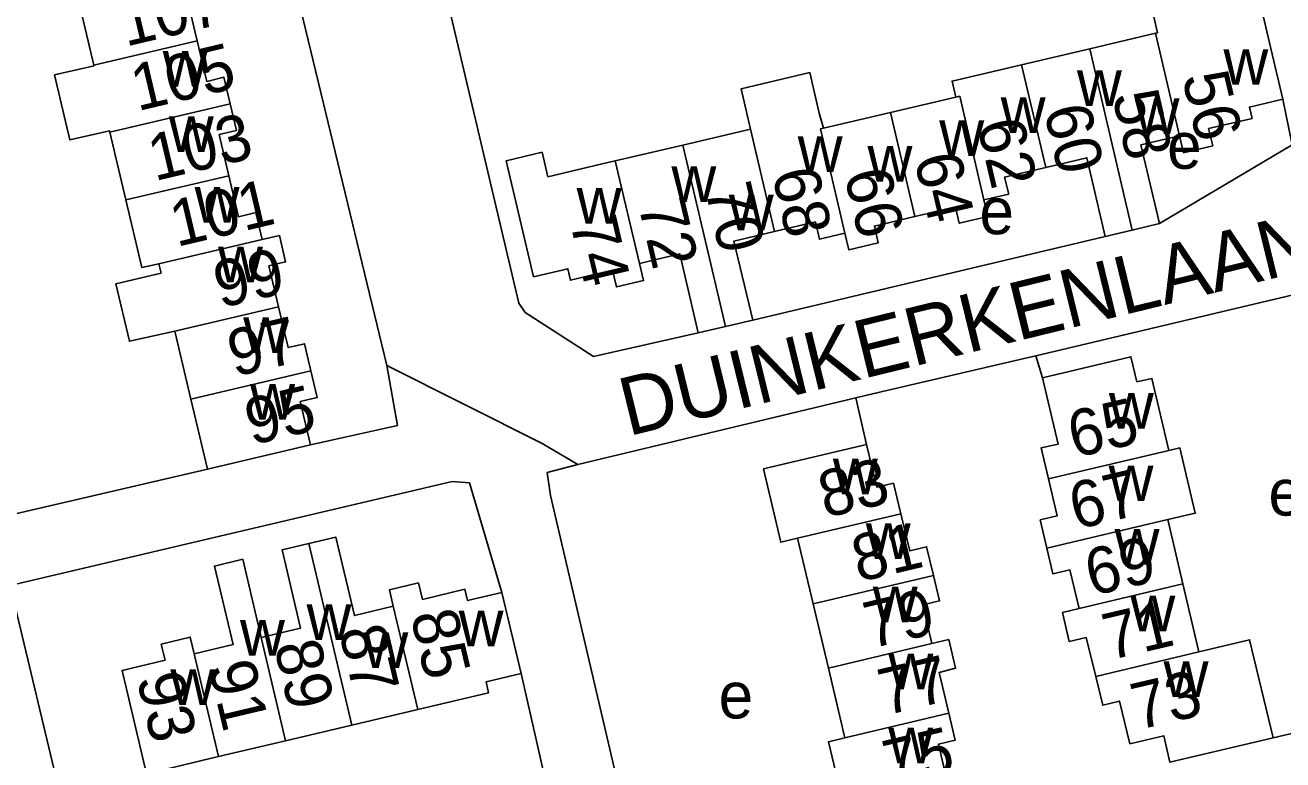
# Model space of a CAD drawing. Extents: x 157768 to 159790, y 387230 to 389604.
# Drawn here: x 159326.8 to 159435.1, y 388653.9 to 388717.2 of the extents above; entities that cross this region are included whole.
import ezdxf

# ---------------------------------------------------------------- set-up
doc = ezdxf.new("R2010")
doc.units = 0
for name, color, linetype in [('BLT_Basislijn', 7, 'Continuous'), ('BLT_Bebouwing', 7, 'Continuous'), ('BLT_Centroide', 7, 'Continuous'), ('BLT_Huisnummer', 7, 'Continuous'), ('BLT_Huisnummer_ tussenligend', 7, 'Continuous'), ('BLT_Onderverdeling_panden', 7, 'Continuous'), ('BLT_Straatnaam', 7, 'Continuous')]:
    doc.layers.add(name, color=color, linetype=linetype)

msp = doc.modelspace()

# ---------------------------------------------------------------- linework, layer by layer
at = {"layer": 'BLT_Basislijn'}
for p, q in [((159435.1, 388710.84), (159435.9, 388706.91)), ((159424.48, 388700.13), (159435.9, 388706.91)), ((159389.45, 388691.81), (159419.81, 388699.03)), ((159414.42, 388686.84), (159413.83, 388688.75)), ((159398.33, 388685.13), (159374.4, 388679.37)), ((159399.26, 388681.1), (159398.33, 388685.13)), ((159342.49, 388678.98), (159324.09, 388674.69)), ((159434.28, 388655.84), (159446.15, 388658.63))]:
    msp.add_line(p, q, dxfattribs=at)
for points in [[(159357.95, 388687.92), (159341.04, 388757.9), (159340.56, 388758.78), (159338.35, 388760.54), (159337.46, 388760.78), (159335.07, 388760.68), (159330.24, 388759.68)], [(159363.47, 388717.97), (159369.31, 388693.28), (159369.85, 388692.48), (159375.75, 388688.69), (159384.77, 388690.71)], [(159413.83, 388688.75), (159439.28, 388694.76), (159446.54, 388665.93)], [(159413.83, 388688.75), (159412.82, 388688.52), (159399.28, 388685.36), (159398.33, 388685.13)], [(159357.95, 388687.92), (159358.85, 388682.74), (159351.37, 388681.08)], [(159374.4, 388679.37), (159371.33, 388681.2), (159357.95, 388687.92)], [(159374.4, 388679.37), (159371.76, 388678.7), (159372.03, 388676.7), (159378.38, 388649.57), (159376.86, 388649.22)], [(159325.51, 388668.96), (159363.58, 388677.92), (159365.06, 388677.79), (159367.85, 388668.35)], [(159375.59, 388641.72), (159353.42, 388636.67), (159342.51, 388634.9), (159338.32, 388634.83), (159336.47, 388635.14), (159334.89, 388635.93), (159333.53, 388637.4), (159332.6, 388639.22), (159325.51, 388668.96)], [(159369.51, 388661.36), (159372.49, 388648.22), (159373.97, 388648.54)]]:
    msp.add_lwpolyline(points, dxfattribs=at)
at = {"layer": 'BLT_Bebouwing'}
for p, q in [((159331.34, 388719.65), (159332.72, 388713.79)), ((159418.48, 388715.2), (159424.14, 388716.53)), ((159412.61, 388713.82), (159418.48, 388715.2)), ((159401.32, 388709.71), (159406.94, 388711.03)), ((159395.56, 388708.36), (159401.32, 388709.71)), ((159383.44, 388706.9), (159389.27, 388708.27)), ((159334.09, 388708), (159335.47, 388702.17)), ((159377.61, 388705.53), (159383.44, 388706.9)), ((159419.81, 388699.03), (159422.14, 388699.58)), ((159422.14, 388699.58), (159424.48, 388700.13)), ((159384.77, 388690.71), (159387.11, 388691.26)), ((159387.11, 388691.26), (159389.45, 388691.81)), ((159339.68, 388690.88), (159341.07, 388685.02)), ((159341.07, 388685.02), (159342.49, 388678.98)), ((159342.49, 388678.98), (159351.37, 388681.08)), ((159425.2, 388674.63), (159426.5, 388669.09)), ((159394.66, 388667.36), (159393.31, 388673.03)), ((159369.51, 388661.36), (159367.85, 388668.35)), ((159426.5, 388669.09), (159427.87, 388663.23)), ((159395.97, 388661.84), (159394.66, 388667.36)), ((159397.4, 388655.83), (159395.97, 388661.84)), ((159354.94, 388656.93), (159360.6, 388658.27)), ((159349.23, 388655.58), (159354.94, 388656.93)), ((159343.45, 388654.21), (159349.23, 388655.58))]:
    msp.add_line(p, q, dxfattribs=at)
for points in [[(159341.6, 388715.89), (159340.77, 388719.39), (159342.26, 388719.74), (159341.7, 388722.1)], [(159424.14, 388716.53), (159424.32, 388716.57), (159423.52, 388720.14), (159432.43, 388722.23)], [(159432.43, 388722.23), (159433.96, 388715.71), (159435.1, 388710.84)], [(159344.46, 388710.45), (159343.92, 388712.74), (159342.43, 388712.39), (159341.6, 388715.89)], [(159332.72, 388713.79), (159332.73, 388713.74), (159329.33, 388712.94), (159330.65, 388707.34), (159334.06, 388708.14), (159334.09, 388708)], [(159406.94, 388711.03), (159406.62, 388712.41), (159412.61, 388713.82)], [(159389.27, 388708.27), (159388.46, 388711.75), (159394.38, 388713.14), (159395.18, 388709.66), (159395.56, 388708.36)], [(159344.33, 388704.26), (159343.5, 388707.8), (159345.01, 388708.16), (159344.46, 388710.45)], [(159426.21, 388707.69), (159426.56, 388706.24), (159429.07, 388706.83), (159428.72, 388708.32), (159432.46, 388709.19), (159432.23, 388710.17), (159435.1, 388710.84)], [(159424.48, 388700.13), (159422.89, 388706.91), (159426.21, 388707.69)], [(159379.7, 388696.7), (159380.05, 388695.23), (159377.72, 388694.68), (159377.38, 388696.11), (159373.75, 388695.25), (159373.52, 388696.25), (159370.58, 388695.56), (159368.23, 388705.55), (159371.32, 388706.28), (159371.82, 388704.17), (159376.5, 388705.27), (159377.61, 388705.53)], [(159414.69, 388704.97), (159418.22, 388705.8), (159419.81, 388699.03)], [(159347.21, 388698.75), (159346.66, 388701.09), (159345.17, 388700.73), (159344.33, 388704.26)], [(159409.37, 388702.17), (159411.5, 388702.67), (159411.15, 388704.14), (159414.69, 388704.97)], [(159335.47, 388702.17), (159336.85, 388696.34), (159338.31, 388696.68)], [(159403.42, 388700.74), (159406.92, 388701.56), (159407.24, 388700.16), (159409.71, 388700.74), (159409.37, 388702.17)], [(159397.39, 388699.3), (159397.72, 388697.88), (159400.27, 388698.48), (159399.93, 388699.92), (159403.42, 388700.74)], [(159391.34, 388699.46), (159394.85, 388700.28), (159395.2, 388698.78), (159397.39, 388699.3)], [(159348.62, 388692.97), (159347.79, 388696.49), (159349.23, 388696.83), (159348.69, 388699.1), (159347.21, 388698.75)], [(159389.45, 388691.81), (159387.84, 388698.63), (159391.34, 388699.46)], [(159379.7, 388696.7), (159383.18, 388697.52), (159384.77, 388690.71)], [(159338.31, 388696.68), (159338.5, 388695.87), (159334.61, 388694.95), (159335.78, 388689.99), (159339.68, 388690.88)], [(159351.4, 388687.46), (159350.85, 388689.78), (159349.46, 388689.45), (159348.62, 388692.97)], [(159414.42, 388686.84), (159422.03, 388688.66), (159422.54, 388686.5)], [(159351.37, 388681.08), (159350.49, 388684.8), (159351.95, 388685.14), (159351.4, 388687.46)], [(159414.93, 388678.13), (159414.29, 388680.81), (159415.75, 388681.14), (159414.42, 388686.84)], [(159422.54, 388686.5), (159423.84, 388686.8), (159425.3, 388680.59)], [(159393.31, 388673.03), (159391.87, 388672.68), (159390.38, 388679), (159399.26, 388681.1)], [(159399.26, 388681.1), (159400.13, 388677.43), (159401.59, 388677.76), (159402.22, 388675.14)], [(159425.3, 388680.59), (159426.24, 388680.81), (159427.56, 388675.18), (159425.2, 388674.63)], [(159414.79, 388672.16), (159414.21, 388674.61), (159415.68, 388674.96), (159414.93, 388678.13)], [(159402.22, 388675.14), (159402.98, 388671.94), (159404.43, 388672.29), (159405.02, 388669.82)], [(159351.23, 388672.58), (159348.92, 388672.03), (159350.51, 388665.28), (159347.12, 388664.48)], [(159358.5, 388667.16), (159355.15, 388666.36), (159353.55, 388673.13), (159351.23, 388672.58)], [(159417.57, 388666.96), (159416.77, 388670.29), (159415.31, 388669.95), (159414.79, 388672.16)], [(159347.12, 388664.48), (159345.53, 388671.21), (159343.09, 388670.63), (159344.7, 388663.86), (159341.36, 388663.07)], [(159405.02, 388669.82), (159405.54, 388667.64), (159404.09, 388667.28), (159404.88, 388663.96)], [(159367.85, 388668.35), (159364.9, 388667.65), (159364.67, 388668.63), (159361.01, 388667.76), (159360.67, 388669.17), (159358.17, 388668.57), (159358.5, 388667.16)], [(159418.99, 388661.12), (159418.18, 388664.47), (159416.72, 388664.12), (159416.12, 388666.62), (159417.57, 388666.96)], [(159341.36, 388663.07), (159341.02, 388664.51), (159338.52, 388663.91), (159338.85, 388662.51), (159335.14, 388661.63), (159337.25, 388652.74), (159343.45, 388654.21)], [(159404.88, 388663.96), (159406.33, 388664.29), (159406.93, 388661.82), (159405.51, 388661.47), (159406.35, 388657.96)], [(159427.87, 388663.23), (159432.24, 388664.28), (159434.28, 388655.84)], [(159360.6, 388658.27), (159366.71, 388659.72), (159366.49, 388660.64), (159369.51, 388661.36)], [(159421.92, 388655.31), (159421.05, 388659), (159419.6, 388658.63), (159418.99, 388661.12)], [(159406.35, 388657.96), (159406.9, 388655.64), (159405.44, 388655.28), (159406.32, 388651.62)], [(159406.32, 388651.62), (159404.31, 388651.12), (159397.41, 388649.49), (159395.98, 388655.49), (159397.4, 388655.83)], [(159434.28, 388655.84), (159425.39, 388653.72), (159424.85, 388656.01), (159421.92, 388655.31)]]:
    msp.add_lwpolyline(points, dxfattribs=at)
at = {"layer": 'BLT_Onderverdeling_panden'}
for p, q in [((159341.6, 388715.89), (159332.72, 388713.79)), ((159426.21, 388707.69), (159424.14, 388716.53)), ((159422.14, 388699.58), (159418.48, 388715.2)), ((159414.69, 388704.97), (159412.61, 388713.82)), ((159344.46, 388710.45), (159334.09, 388708)), ((159403.42, 388700.74), (159401.32, 388709.71)), ((159391.34, 388699.46), (159389.27, 388708.27)), ((159387.11, 388691.26), (159383.44, 388706.9)), ((159379.7, 388696.7), (159377.61, 388705.53)), ((159344.33, 388704.26), (159335.47, 388702.17)), ((159347.21, 388698.75), (159338.31, 388696.68)), ((159348.62, 388692.97), (159339.68, 388690.88)), ((159351.4, 388687.46), (159341.07, 388685.02)), ((159425.3, 388680.59), (159414.93, 388678.13)), ((159393.31, 388673.03), (159402.22, 388675.14)), ((159414.79, 388672.16), (159425.2, 388674.63)), ((159351.23, 388672.58), (159354.94, 388656.93)), ((159405.02, 388669.82), (159394.66, 388667.36)), ((159417.57, 388666.96), (159426.5, 388669.09)), ((159358.5, 388667.16), (159360.6, 388658.27)), ((159347.12, 388664.48), (159349.23, 388655.58)), ((159404.88, 388663.96), (159395.97, 388661.84)), ((159341.36, 388663.07), (159343.45, 388654.21)), ((159427.87, 388663.23), (159418.99, 388661.12)), ((159397.4, 388655.83), (159406.35, 388657.96))]:
    msp.add_line(p, q, dxfattribs=at)
for points in [[(159409.37, 388702.17), (159407.28, 388711.11), (159406.94, 388711.03)], [(159397.39, 388699.3), (159395.28, 388708.29), (159395.56, 388708.36)]]:
    msp.add_lwpolyline(points, dxfattribs=at)

# ---------------------------------------------------------------- texts
at = {"layer": 'BLT_Centroide'}
for s, p in [('w', (159338.64, 388711.94)), ('w', (159429.99, 388712.09)), ('w', (159417.38, 388710.27)), ('w', (159410.81, 388707.95)), ('w', (159422.34, 388707.86)), ('w', (159339.17, 388706.31)), ('w', (159405.52, 388705.95)), ('w', (159393.33, 388704.58)), ('e', (159425.14, 388704.86)), ('w', (159399.34, 388703.75)), ('w', (159382.45, 388702)), ('w', (159341.39, 388700.22)), ('w', (159374.29, 388700.12)), ('w', (159387.39, 388699.56)), ('e', (159408.98, 388699.22)), ('w', (159343.41, 388695.07)), ('w', (159345.58, 388688.98)), ('w', (159346.17, 388683.23)), ('w', (159420.13, 388682.47)), ('w', (159396.36, 388676.81)), ('w', (159420.1, 388676.22)), ('e', (159433.87, 388674.98)), ('w', (159399.19, 388671.25)), ('w', (159420.62, 388670.75)), ('w', (159399.79, 388665.78)), ('w', (159351.03, 388664.27)), ('w', (159421.98, 388665)), ('w', (159364.13, 388663.72)), ('w', (159345.3, 388662.91)), ('w', (159355.92, 388661.84)), ('w', (159401.14, 388660)), ('w', (159339.3, 388658.66)), ('w', (159424.84, 388659.34)), ('e', (159386.52, 388657.5)), ('w', (159401.13, 388653.62))]:
    msp.add_text(s, height=4, dxfattribs=at).set_placement(p)
at = {"layer": 'BLT_Huisnummer'}
for s, rotation, p in [('107', 13.2999, (159335.45, 388715.37)), ('56', 283.2136, (159426.41, 388712.78)), ('103', 13.2999, (159337.94, 388703.78)), ('60', 283.2136, (159414.5, 388709.94)), ('64', 283.2136, (159403.33, 388705.76)), ('68', 283.2136, (159391.08, 388704.48)), ('74', 283.2136, (159373.7, 388700.28)), ('99', 13.2999, (159343.6, 388692.84)), ('95', 13.2999, (159346.29, 388681.03)), ('65', 13.1708, (159417.15, 388679.93)), ('83', 13.369, (159395.68, 388674.76)), ('69', 13.1711, (159418.63, 388668.03)), ('79', 13.369, (159399.59, 388663.5)), ('85', 283.3102, (159359.96, 388666.41)), ('89', 283.3102, (159348.21, 388663.78)), ('93', 283.3102, (159336.38, 388660.98)), ('73', 13.1781, (159422.6, 388656.49)), ('75', 13.369, (159401.26, 388651.58))]:
    msp.add_text(s, height=4, rotation=rotation, dxfattribs=at).set_placement(p)
at = {"layer": 'BLT_Huisnummer_ tussenligend'}
for s, rotation, p in [('105', 13.2999, (159336.47, 388709.81)), ('58', 283.2136, (159420.39, 388711.16)), ('62', 283.2136, (159408.75, 388708.72)), ('66', 283.2136, (159397.3, 388704.42)), ('101', 13.2999, (159339.83, 388698.11)), ('70', 283.2136, (159385.32, 388703.15)), ('72', 283.2136, (159379.57, 388701.8)), ('97', 13.2999, (159344.8, 388686.92)), ('67', 13.1708, (159417.27, 388673.76)), ('81', 13.369, (159398.56, 388669.23)), ('71', 13.1711, (159420.15, 388662.5)), ('87', 283.3102, (159353.8, 388665.08)), ('77', 13.369, (159400.85, 388657.74)), ('91', 283.3102, (159342.56, 388662))]:
    msp.add_text(s, height=4, rotation=rotation, dxfattribs=at).set_placement(p)
at = {"layer": 'BLT_Straatnaam'}
msp.add_text('DUINKERKENLAAN', height=5, rotation=13.7558, dxfattribs=at).set_placement((159378.72, 388681.8))

doc.saveas('drawing.dxf')
